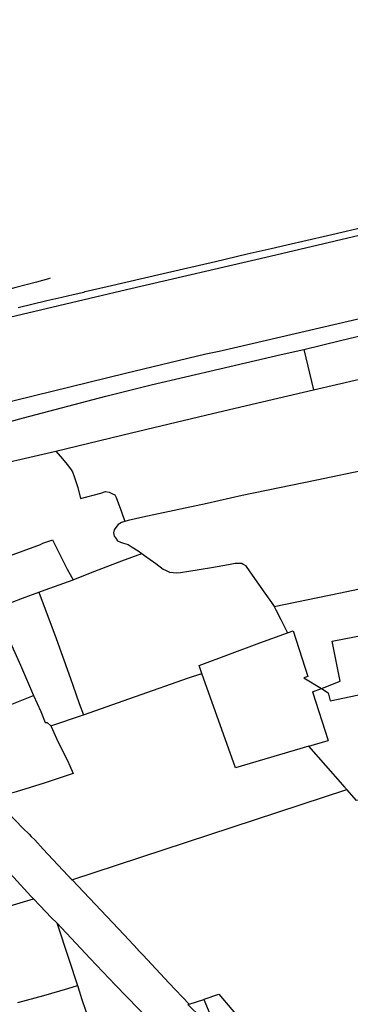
# Model space of a CAD drawing. Header units: inches. Extents: x 210911 to 224988, y 571697 to 586201.
# Tile 290 of 301: x 222788 to 223036, y 585464 to 586201. Entities that reach past the tile are written whole.
import ezdxf

# ---------------------------------------------------------------- set-up
doc = ezdxf.new("R2010")
doc.units = ezdxf.units.IN
doc.header["$MEASUREMENT"] = 0

msp = doc.modelspace()

# ---------------------------------------------------------------- linework, layer by layer
for points in [[(222691.671, 585890.143), (222735.733, 585903.198), (222757.067, 585909.598), (222867.347, 585936.502), (222927.431, 585950.866), (222937.341, 585952.841), (223101.668, 585991.081), (223170.261, 586007.739), (223202.439, 586015.011), (223408.614, 586062.738), (223511.026, 586087.397), (223520.405, 586089.652), (223526.85, 586090.556), (223689.356, 586126.859), (223798.542, 586152.466), (223860.586, 586166.817), (223942.855, 586185.846), (224009.049, 586201.157)], [(222580.976, 585899.282), (222585.336, 585901.623), (222592.304, 585906.791), (222629.968, 585928.219), (222666.758, 585943.289), (222666.71, 585943.431), (222702.464, 585955.471), (222728.17, 585963.584), (222753.25, 585970.922), (222776.138, 585977.353), (222867.886, 585999.082), (222975.653, 586024.017), (223143.781, 586063.724), (223148.371, 586064.768), (223148.421, 586064.564), (223182.822, 586072.647), (223272.317, 586093.401), (223483.734, 586142.306), (223606.188, 586170.633), (223663.975, 586183.978), (223666.776, 586184.638), (223669.204, 586185.197)], [(223000.706, 585954.085), (223028.119, 585960.954), (223082.43, 585974.026), (223128.263, 585984.68), (223176.976, 585995.66), (223204.923, 586002.614), (223248.407, 586012.811), (223287.865, 586022.296), (223358.692, 586038.386), (223425.717, 586053.715), (223447.783, 586058.259), (223479.921, 586065.855), (223527.666, 586076.518), (223530.258, 586073.604)], [(222786.786, 585985.694), (222808.203, 585990.864), (222819.433, 585993.366), (222828.123, 585995.442), (222835.917, 585997.225), (222837.141, 585997.564), (222853.498, 586001.329), (222895.4, 586011.084), (222934.672, 586020.087), (222958.388, 586025.761), (222976.393, 586029.863), (222988.123, 586032.548), (223018.408, 586039.554), (223032.374, 586042.812), (223057.911, 586048.683)], [(223007.996, 585923.984), (223042.422, 585931.904), (223084.265, 585941.585), (223127.252, 585951.312), (223165.99, 585960.372), (223205.175, 585969.338), (223255.978, 585980.739), (223298.954, 585990.667), (223332.709, 585998.496), (223344.693, 586001.215), (223373.996, 586007.682), (223410.643, 586015.979), (223437.35, 586022.097), (223467.185, 586029.118), (223506.194, 586038.013), (223528.319, 586043.265), (223552.186, 586048.779)], [(222810.814, 586007.495), (222809.526, 586007.199), (222800.594, 586004.637), (222785.211, 586000.649), (222760.558, 585994.155), (222740.548, 585988.782)], [(222708.5, 585880.301), (222733.359, 585887.384), (222790.944, 585903.058), (222852.471, 585919.139), (222886.51, 585927.629), (222937.751, 585939.82), (222983.867, 585950.451), (223000.706, 585954.085)], [(223000.706, 585954.085), (223007.996, 585923.984)], [(222815.067, 585878.138), (222871.828, 585891.828), (222927.119, 585905.016), (222961.984, 585913.15), (223007.996, 585923.984)], [(222716.681, 585855.287), (222754.034, 585864.153), (222815.067, 585878.138)], [(222815.067, 585878.138), (222819.962, 585872.274), (222823.625, 585868.056), (222826.122, 585864.878), (222827.464, 585862.539), (222828.815, 585858.974), (222831.457, 585850.792), (222833.415, 585842.612), (222848.823, 585846.694), (222852.283, 585847.798), (222854.961, 585847.428), (222857.426, 585846.22), (222859.254, 585845.238), (222860.254, 585843.242), (222864.237, 585832.723), (222866.807, 585825.387)], [(223048.656, 585864.213), (223010.433, 585856.247), (222954.602, 585844.758), (222928.463, 585838.935), (222903.717, 585833.735), (222880.093, 585828.639), (222869.242, 585826.166), (222866.807, 585825.387)], [(222866.807, 585825.387), (222866.633, 585825.332), (222864.153, 585824.687), (222861.649, 585823.074), (222860.076, 585821.012), (222858.715, 585819.102), (222858.358, 585816.908), (222858.66, 585814.43), (222859.873, 585812.929), (222861.357, 585810.921), (222863.504, 585809.997), (222865.851, 585809.085), (222869.13, 585808.065), (222872.137, 585806.184), (222876.77, 585803.31), (222879.504, 585801.387)], [(222742.967, 585786.118), (222748.622, 585788.064), (222761.573, 585792.834), (222803.488, 585808.244), (222805.418, 585809.133), (222812.097, 585811.519), (222812.462, 585811.564), (222823.662, 585789.622), (222828.031, 585781.788)], [(222828.031, 585781.788), (222841.054, 585786.834), (222864.554, 585795.848), (222879.504, 585801.387)], [(222879.504, 585801.387), (222881.427, 585800.034), (222889.949, 585793.92), (222895.489, 585789.628), (222897.294, 585789.047), (222900.219, 585787.544), (222902.956, 585787.197), (222905.541, 585787.063), (222908.527, 585787.295), (222914.618, 585788.147), (222931.689, 585790.975), (222944.249, 585793.103), (222949.243, 585794.134), (222952.076, 585794.236), (222954.271, 585794.22), (222955.261, 585793.452), (222956.971, 585792.423), (222960.457, 585787.792), (222971.56, 585771.762), (222976.552, 585764.721), (222978.506, 585761.671)], [(222802.253, 585772.435), (222807.149, 585774.226), (222828.031, 585781.788)], [(222978.506, 585761.671), (223028.139, 585771.921), (223067.1, 585780.25), (223071.559, 585781.185)], [(222775.498, 585746.684), (222777.978, 585747.498), (222774.567, 585762.076), (222790.191, 585768.022), (222802.253, 585772.435)], [(222802.253, 585772.435), (222815.28, 585737.657), (222826.089, 585707.763), (222827.827, 585702.71), (222832.596, 585689.015), (222835.793, 585680.639)], [(222978.506, 585761.671), (222978.542, 585761.615), (222979.718, 585759.348), (222983.601, 585752.002), (222988.656, 585742.067)], [(223021.926, 585735.766), (223088.794, 585748.779)], [(222775.498, 585746.684), (222788.48, 585717.687), (222798.288, 585695.123)], [(222924.461, 585711.636), (222922.422, 585717.524), (222967.828, 585734.575), (222988.656, 585742.067)], [(222988.656, 585742.067), (222992.781, 585743.551), (223003.677, 585709.314), (223000.89, 585708.41), (223013.939, 585700.301)], [(223013.939, 585700.301), (223016.107, 585701.14), (223027.885, 585705.703), (223025.116, 585719.559), (223021.926, 585735.766)], [(222835.793, 585680.639), (222874.727, 585694.365), (222914.487, 585708.416), (222924.461, 585711.636)], [(223004.465, 585657.17), (222949.665, 585641.031), (222940.501, 585666.108), (222928.354, 585700.394), (222924.461, 585711.636)], [(223013.939, 585700.301), (223019.071, 585697.113), (223020.406, 585691.01), (223073.959, 585702.207), (223096.911, 585707.012), (223101.795, 585708.034)], [(223007.356, 585697.754), (223013.939, 585700.301)], [(223007.356, 585697.754), (223018.917, 585661.426)], [(222736.004, 585670.397), (222775.989, 585686.177), (222798.288, 585695.123)], [(222798.288, 585695.123), (222803.79, 585683.019), (222807.175, 585674.86), (222808.603, 585674.881), (222811.316, 585672.256)], [(222811.316, 585672.256), (222835.675, 585680.597), (222835.793, 585680.639)], [(222811.316, 585672.256), (222811.608, 585671.974), (222816.546, 585660.603), (222823.805, 585646.325), (222825.58, 585642.382), (222827.955, 585636.761), (222806.346, 585629.526), (222785.303, 585622.928), (222769.295, 585618.462)], [(223004.465, 585657.17), (223018.917, 585661.426)], [(223032.98, 585624.636), (223032.951, 585624.669), (223032.929, 585624.694), (223032.786, 585624.858), (223032.428, 585625.266), (223032.07, 585625.675), (223031.712, 585626.084), (223031.353, 585626.493), (223029.921, 585628.126), (223004.465, 585657.17)], [(223116.606, 585631.815), (223111.718, 585630.815), (223111.502, 585630.771), (223040.194, 585616.404), (223033.001, 585624.612), (223032.98, 585624.636)], [(222827.161, 585556.953), (223032.98, 585624.636)], [(222769.295, 585618.462), (222779.412, 585607.314), (222790.44, 585595.768), (222795, 585591.36), (222796.46, 585589.411), (222799.218, 585586.952), (222805.615, 585579.992), (222823.933, 585560.386), (222825.439, 585558.776), (222825.644, 585558.556), (222825.816, 585558.374), (222826.196, 585557.973), (222826.576, 585557.572), (222826.956, 585557.171), (222827.108, 585557.01), (222827.131, 585556.985), (222827.161, 585556.953)], [(222770.537, 585572.501), (222783.578, 585558.727), (222796.264, 585544.927), (222798.261, 585542.855)], [(222827.161, 585556.953), (222827.184, 585556.93), (222866.173, 585515.871), (222876.45, 585504.869)], [(222758.644, 585530.916), (222778.357, 585536.841), (222793.37, 585541.317), (222798.261, 585542.855)], [(222798.261, 585542.855), (222803.153, 585537.913), (222811.899, 585528.637), (222815.697, 585524.792)], [(222815.697, 585524.792), (222840.676, 585498.14), (222859.819, 585478.063), (222876.623, 585460.68), (222882.45, 585454.93)], [(222815.697, 585524.792), (222824.746, 585497.578), (222831.204, 585477.864)], [(222876.45, 585504.869), (222876.571, 585504.739), (222880.44, 585500.598), (222899.797, 585479.876), (222915.005, 585463.963)], [(222786.477, 585465.288), (222806.036, 585470.557), (222824.098, 585475.77), (222831.204, 585477.864)], [(222831.204, 585477.864), (222832.89, 585473.077), (222834.239, 585468.299), (222837.598, 585458.615), (222842.528, 585444.55)], [(222915.005, 585463.963), (222925.926, 585467.521)], [(222925.926, 585467.521), (222926.166, 585467.599), (222937.196, 585471.511), (222946.878, 585459.908), (222951.024, 585454.993), (222953.297, 585451.863), (222958.439, 585442.556), (222962.317, 585436.235)], [(222925.926, 585467.521), (222932.948, 585450.738), (222936.746, 585442.059), (222938.273, 585438.407)], [(222938.273, 585438.407), (222924.019, 585453.749), (222913.874, 585463.594), (222915.005, 585463.963)]]:
    msp.add_lwpolyline(points)

doc.saveas('drawing.dxf')
